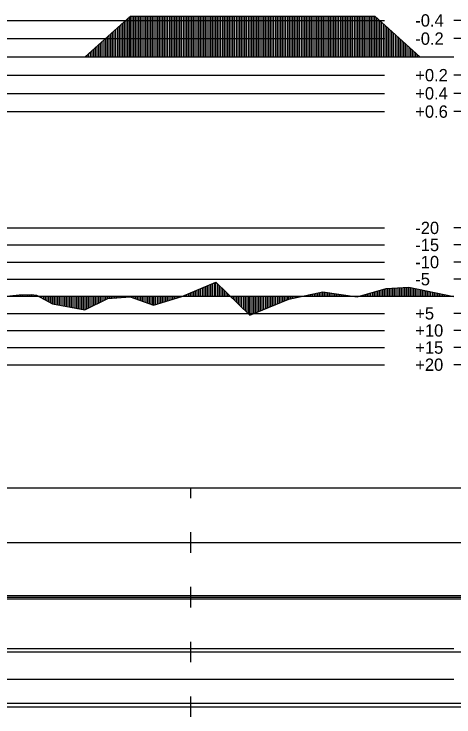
# Model space of a CAD drawing. Extents: x 2 to 10148, y 0 to 380.
# Drawn here: x 9073.8 to 9138.1, y 180.5 to 283.3 of the extents above; entities that cross this region are included whole.
import ezdxf

# ---------------------------------------------------------------- set-up
doc = ezdxf.new("R2010")
doc.units = 0
for name, color, linetype in [('POSUN_CARA', 7, 'Continuous'), ('POSUN_RASTR', 7, 'Continuous'), ('POSUN_TEXT', 7, 'Continuous'), ('RYCHL_A', 7, 'Continuous'), ('RYCHL_B', 7, 'Continuous'), ('RYCHL_C', 7, 'Continuous'), ('RYCHL_RASTR', 7, 'Continuous'), ('ZRYCHL_CARA', 7, 'Continuous'), ('ZRYCHL_RASTR', 7, 'Continuous'), ('ZRYCHL_TEXT', 7, 'Continuous')]:
    doc.layers.add(name, color=color, linetype=linetype)

msp = doc.modelspace()

# ---------------------------------------------------------------- linework, layer by layer
at = {"layer": 'POSUN_CARA'}
for p, q in [((9098.37, 241.98), (9103.36, 244.04)), ((9102.37, 242), (9102.37, 243.63)), ((9102.62, 242), (9102.62, 243.73)), ((9102.87, 242), (9102.87, 243.84)), ((9103.12, 242), (9103.12, 243.94)), ((9103.36, 244.04), (9108.33, 239.23)), ((9103.36, 242), (9103.36, 244.04)), ((9103.61, 242), (9103.61, 243.8)), ((9103.86, 242), (9103.86, 243.56)), ((9099.87, 242), (9099.87, 242.6)), ((9100.12, 242), (9100.12, 242.7)), ((9100.37, 242), (9100.37, 242.81)), ((9100.62, 242), (9100.62, 242.91)), ((9100.87, 242), (9100.87, 243.01)), ((9101.12, 242), (9101.12, 243.11)), ((9101.37, 242), (9101.37, 243.22)), ((9101.62, 242), (9101.62, 243.32)), ((9101.87, 242), (9101.87, 243.42)), ((9102.12, 242), (9102.12, 243.53)), ((9104.11, 242), (9104.11, 243.31)), ((9104.36, 242), (9104.36, 243.07)), ((9104.61, 242), (9104.61, 242.83)), ((9104.86, 242), (9104.86, 242.59)), ((9113.99, 241.6), (9118.97, 242.66)), ((9118.49, 242), (9118.49, 242.56)), ((9118.74, 242), (9118.74, 242.61)), ((9118.97, 242.66), (9124.02, 241.93)), ((9118.97, 242), (9118.97, 242.66)), ((9119.22, 242), (9119.22, 242.62)), ((9119.47, 242), (9119.47, 242.58)), ((9119.72, 242), (9119.72, 242.55)), ((9124.02, 241.93), (9128.22, 243.14)), ((9126.27, 242), (9126.27, 242.58)), ((9126.52, 242), (9126.52, 242.65)), ((9126.77, 242), (9126.77, 242.72)), ((9127.02, 242), (9127.02, 242.79)), ((9127.27, 242), (9127.27, 242.87)), ((9127.52, 242), (9127.52, 242.94)), ((9127.77, 242), (9127.77, 243.01)), ((9128.02, 242), (9128.02, 243.08)), ((9128.22, 243.14), (9131.54, 243.35)), ((9128.22, 242), (9128.22, 243.14)), ((9128.47, 242), (9128.47, 243.16)), ((9128.72, 242), (9128.72, 243.17)), ((9128.97, 242), (9128.97, 243.19)), ((9129.22, 242), (9129.22, 243.2)), ((9129.47, 242), (9129.47, 243.22)), ((9129.72, 242), (9129.72, 243.24)), ((9129.97, 242), (9129.97, 243.25)), ((9130.22, 242), (9130.22, 243.27)), ((9130.47, 242), (9130.47, 243.28)), ((9130.72, 242), (9130.72, 243.3)), ((9130.97, 242), (9130.97, 243.31)), ((9131.22, 242), (9131.22, 243.33)), ((9131.47, 242), (9131.47, 243.34)), ((9131.54, 243.35), (9138.15, 241.97)), ((9131.54, 242), (9131.54, 243.35)), ((9131.79, 242), (9131.79, 243.3)), ((9132.04, 242), (9132.04, 243.24)), ((9132.29, 242), (9132.29, 243.19)), ((9132.54, 242), (9132.54, 243.14)), ((9132.79, 242), (9132.79, 243.09)), ((9133.04, 242), (9133.04, 243.04)), ((9133.29, 242), (9133.29, 242.98)), ((9133.54, 242), (9133.54, 242.93)), ((9133.79, 242), (9133.79, 242.88)), ((9134.04, 242), (9134.04, 242.83)), ((9134.29, 242), (9134.29, 242.78)), ((9134.54, 242), (9134.54, 242.72)), ((9134.79, 242), (9134.79, 242.67)), ((9135.04, 242), (9135.04, 242.62)), ((9135.29, 242), (9135.29, 242.57)), ((9135.54, 242), (9135.54, 242.52)), ((9072.71, 242), (9074.59, 242.2)), ((9073.96, 242), (9073.96, 242.13)), ((9074.21, 242), (9074.21, 242.16)), ((9074.46, 242), (9074.46, 242.19)), ((9074.59, 242.2), (9076.39, 242.27)), ((9074.59, 242), (9074.59, 242.2)), ((9074.84, 242), (9074.84, 242.21)), ((9075.09, 242), (9075.09, 242.22)), ((9075.34, 242), (9075.34, 242.23)), ((9075.59, 242), (9075.59, 242.24)), ((9075.84, 242), (9075.84, 242.25)), ((9076.09, 242), (9076.09, 242.26)), ((9076.34, 242), (9076.34, 242.27)), ((9076.39, 242.27), (9077.12, 242.18)), ((9076.39, 242), (9076.39, 242.27)), ((9076.64, 242), (9076.64, 242.24)), ((9076.89, 242), (9076.89, 242.21)), ((9077.12, 242.18), (9079.45, 240.91)), ((9077.12, 242), (9077.12, 242.18)), ((9077.37, 242), (9077.37, 242.05)), ((9077.62, 242), (9077.62, 241.91)), ((9077.87, 242), (9077.87, 241.77)), ((9078.12, 242), (9078.12, 241.63)), ((9078.37, 242), (9078.37, 241.5)), ((9078.62, 242), (9078.62, 241.36)), ((9078.87, 242), (9078.87, 241.22)), ((9079.12, 242), (9079.12, 241.09)), ((9079.37, 242), (9079.37, 240.95)), ((9079.45, 242), (9079.45, 240.91)), ((9079.7, 242), (9079.7, 240.86)), ((9079.95, 242), (9079.95, 240.81)), ((9080.2, 242), (9080.2, 240.77)), ((9080.45, 242), (9080.45, 240.72)), ((9080.7, 242), (9080.7, 240.68)), ((9080.95, 242), (9080.95, 240.63)), ((9081.2, 242), (9081.2, 240.58)), ((9081.45, 242), (9081.45, 240.54)), ((9081.7, 242), (9081.7, 240.49)), ((9081.95, 242), (9081.95, 240.45)), ((9082.2, 242), (9082.2, 240.4)), ((9082.45, 242), (9082.45, 240.35)), ((9082.7, 242), (9082.7, 240.31)), ((9082.95, 242), (9082.95, 240.26)), ((9083.2, 242), (9083.2, 240.22)), ((9083.45, 242), (9083.45, 240.17)), ((9083.7, 242), (9083.7, 240.13)), ((9083.95, 242), (9083.95, 240.08)), ((9084.19, 242), (9084.19, 240.03)), ((9084.19, 240.03), (9087.53, 241.67)), ((9084.44, 242), (9084.44, 240.16)), ((9084.69, 242), (9084.69, 240.28)), ((9084.94, 242), (9084.94, 240.4)), ((9085.19, 242), (9085.19, 240.53)), ((9085.44, 242), (9085.44, 240.65)), ((9085.69, 242), (9085.69, 240.77)), ((9085.94, 242), (9085.94, 240.89)), ((9086.19, 242), (9086.19, 241.02)), ((9086.44, 242), (9086.44, 241.14)), ((9086.69, 242), (9086.69, 241.26)), ((9086.94, 242), (9086.94, 241.38)), ((9087.19, 242), (9087.19, 241.51)), ((9087.44, 242), (9087.44, 241.63)), ((9087.53, 242), (9087.53, 241.67)), ((9087.53, 241.67), (9090.83, 241.91)), ((9087.78, 242), (9087.78, 241.69)), ((9088.03, 242), (9088.03, 241.71)), ((9088.28, 242), (9088.28, 241.72)), ((9088.53, 242), (9088.53, 241.74)), ((9088.78, 242), (9088.78, 241.76)), ((9089.03, 242), (9089.03, 241.78)), ((9089.28, 242), (9089.28, 241.8)), ((9089.53, 242), (9089.53, 241.81)), ((9089.78, 242), (9089.78, 241.83)), ((9090.03, 242), (9090.03, 241.85)), ((9090.28, 242), (9090.28, 241.87)), ((9090.53, 242), (9090.53, 241.88)), ((9090.78, 242), (9090.78, 241.9)), ((9090.83, 242), (9090.83, 241.91)), ((9090.83, 241.91), (9094.24, 240.69)), ((9091.08, 242), (9091.08, 241.82)), ((9091.33, 242), (9091.33, 241.73)), ((9091.58, 242), (9091.58, 241.64)), ((9091.83, 242), (9091.83, 241.55)), ((9092.08, 242), (9092.08, 241.46)), ((9092.33, 242), (9092.33, 241.37)), ((9092.58, 242), (9092.58, 241.28)), ((9092.83, 242), (9092.83, 241.19)), ((9093.08, 242), (9093.08, 241.11)), ((9093.33, 242), (9093.33, 241.02)), ((9093.58, 242), (9093.58, 240.93)), ((9093.83, 242), (9093.83, 240.84)), ((9094.08, 242), (9094.08, 240.75)), ((9094.24, 242), (9094.24, 240.69)), ((9094.24, 240.69), (9098.37, 241.98)), ((9094.49, 242), (9094.49, 240.77)), ((9094.74, 242), (9094.74, 240.85)), ((9094.99, 242), (9094.99, 240.92)), ((9095.24, 242), (9095.24, 241)), ((9095.49, 242), (9095.49, 241.08)), ((9095.74, 242), (9095.74, 241.16)), ((9095.99, 242), (9095.99, 241.24)), ((9096.24, 242), (9096.24, 241.32)), ((9096.49, 242), (9096.49, 241.39)), ((9096.74, 242), (9096.74, 241.47)), ((9096.99, 242), (9096.99, 241.55)), ((9097.24, 242), (9097.24, 241.63)), ((9097.49, 242), (9097.49, 241.71)), ((9097.74, 242), (9097.74, 241.78)), ((9097.99, 242), (9097.99, 241.86)), ((9098.24, 242), (9098.24, 241.94)), ((9098.37, 242), (9098.37, 241.98)), ((9098.62, 242), (9098.62, 242.08)), ((9098.87, 242), (9098.87, 242.19)), ((9099.12, 242), (9099.12, 242.29)), ((9099.37, 242), (9099.37, 242.39)), ((9099.62, 242), (9099.62, 242.5)), ((9105.11, 242), (9105.11, 242.35)), ((9105.36, 242), (9105.36, 242.1)), ((9105.61, 242), (9105.61, 241.86)), ((9105.86, 242), (9105.86, 241.62)), ((9106.11, 242), (9106.11, 241.38)), ((9106.36, 242), (9106.36, 241.14)), ((9106.61, 242), (9106.61, 240.89)), ((9106.86, 242), (9106.86, 240.65)), ((9107.11, 242), (9107.11, 240.41)), ((9107.36, 242), (9107.36, 240.17)), ((9107.61, 242), (9107.61, 239.93)), ((9107.86, 242), (9107.86, 239.69)), ((9108.11, 242), (9108.11, 239.44)), ((9108.33, 242), (9108.33, 239.23)), ((9108.33, 239.23), (9113.99, 241.6)), ((9108.58, 242), (9108.58, 239.34)), ((9108.83, 242), (9108.83, 239.44)), ((9109.08, 242), (9109.08, 239.55)), ((9109.33, 242), (9109.33, 239.65)), ((9109.58, 242), (9109.58, 239.76)), ((9109.83, 242), (9109.83, 239.86)), ((9110.08, 242), (9110.08, 239.96)), ((9110.33, 242), (9110.33, 240.07)), ((9110.58, 242), (9110.58, 240.17)), ((9110.83, 242), (9110.83, 240.28)), ((9111.08, 242), (9111.08, 240.38)), ((9111.33, 242), (9111.33, 240.49)), ((9111.58, 242), (9111.58, 240.59)), ((9111.83, 242), (9111.83, 240.7)), ((9112.08, 242), (9112.08, 240.8)), ((9112.33, 242), (9112.33, 240.91)), ((9112.58, 242), (9112.58, 241.01)), ((9112.83, 242), (9112.83, 241.12)), ((9113.08, 242), (9113.08, 241.22)), ((9113.33, 242), (9113.33, 241.32)), ((9113.58, 242), (9113.58, 241.43)), ((9113.83, 242), (9113.83, 241.53)), ((9113.99, 242), (9113.99, 241.6)), ((9114.24, 242), (9114.24, 241.65)), ((9114.49, 242), (9114.49, 241.71)), ((9114.74, 242), (9114.74, 241.76)), ((9114.99, 242), (9114.99, 241.81)), ((9115.24, 242), (9115.24, 241.87)), ((9115.49, 242), (9115.49, 241.92)), ((9115.74, 242), (9115.74, 241.97)), ((9115.99, 242), (9115.99, 242.03)), ((9116.24, 242), (9116.24, 242.08)), ((9116.49, 242), (9116.49, 242.13)), ((9116.74, 242), (9116.74, 242.18)), ((9116.99, 242), (9116.99, 242.24)), ((9117.24, 242), (9117.24, 242.29)), ((9117.49, 242), (9117.49, 242.34)), ((9117.74, 242), (9117.74, 242.4)), ((9117.99, 242), (9117.99, 242.45)), ((9118.24, 242), (9118.24, 242.5)), ((9119.97, 242), (9119.97, 242.51)), ((9120.22, 242), (9120.22, 242.48)), ((9120.47, 242), (9120.47, 242.44)), ((9120.72, 242), (9120.72, 242.4)), ((9120.97, 242), (9120.97, 242.37)), ((9121.22, 242), (9121.22, 242.33)), ((9121.47, 242), (9121.47, 242.29)), ((9121.72, 242), (9121.72, 242.26)), ((9121.97, 242), (9121.97, 242.22)), ((9122.22, 242), (9122.22, 242.19)), ((9122.47, 242), (9122.47, 242.15)), ((9122.72, 242), (9122.72, 242.11)), ((9122.97, 242), (9122.97, 242.08)), ((9123.22, 242), (9123.22, 242.04)), ((9123.47, 242), (9123.47, 242)), ((9123.72, 242), (9123.72, 241.97)), ((9123.97, 242), (9123.97, 241.93)), ((9124.02, 242), (9124.02, 241.93)), ((9124.27, 242), (9124.27, 242)), ((9124.52, 242), (9124.52, 242.07)), ((9124.77, 242), (9124.77, 242.14)), ((9125.02, 242), (9125.02, 242.22)), ((9125.27, 242), (9125.27, 242.29)), ((9125.52, 242), (9125.52, 242.36)), ((9125.77, 242), (9125.77, 242.43)), ((9126.02, 242), (9126.02, 242.5)), ((9135.79, 242), (9135.79, 242.46)), ((9136.04, 242), (9136.04, 242.41)), ((9136.29, 242), (9136.29, 242.36)), ((9136.54, 242), (9136.54, 242.31)), ((9136.79, 242), (9136.79, 242.26)), ((9137.04, 242), (9137.04, 242.2)), ((9137.29, 242), (9137.29, 242.15)), ((9137.54, 242), (9137.54, 242.1)), ((9137.79, 242), (9137.79, 242.05)), ((9138.04, 242), (9138.04, 242)), ((9079.45, 240.91), (9084.19, 240.03))]:
    msp.add_line(p, q, dxfattribs=at)
at = {"layer": 'POSUN_RASTR'}
for p, q in [((8932, 252), (9128, 252)), ((9142, 252), (9138.15, 252)), ((8932, 249.5), (9128, 249.5)), ((9142, 249.5), (9138.15, 249.5)), ((8932, 247), (9128, 247)), ((9142, 247), (9138.15, 247)), ((8932, 244.5), (9128, 244.5)), ((9142, 244.5), (9138.15, 244.5)), ((8072.18, 242), (9138.15, 242)), ((8932, 239.5), (9128, 239.5)), ((9142, 239.5), (9138.15, 239.5)), ((8932, 237), (9128, 237)), ((9142, 237), (9138.15, 237)), ((8932, 234.5), (9128, 234.5)), ((9142, 234.5), (9138.15, 234.5)), ((8932, 232), (9128, 232)), ((9142, 232), (9138.15, 232))]:
    msp.add_line(p, q, dxfattribs=at)
at = {"layer": 'RYCHL_A'}
msp.add_line((9070.28, 182.5), (9139.76, 182.5), dxfattribs=at)
at = {"layer": 'RYCHL_B'}
msp.add_line((9069.53, 186), (9138.15, 186), dxfattribs=at)
at = {"layer": 'RYCHL_C'}
msp.add_line((9068.78, 190.5), (9138.15, 190.5), dxfattribs=at)
at = {"layer": 'RYCHL_RASTR'}
for p, q in [((8072.18, 214), (9140.35, 214)), ((9099.68, 212.5), (9099.68, 214)), ((9099.68, 204.5), (9099.68, 207.5)), ((8072.18, 206), (9140.39, 206)), ((9099.68, 196.5), (9099.68, 199.5)), ((8072.18, 198.25), (9140.39, 198.25)), ((8072.18, 198), (9140.39, 198)), ((8072.18, 197.75), (9140.39, 197.75)), ((9099.68, 188.5), (9099.68, 191.5)), ((8072.18, 190), (9140.39, 190)), ((9099.68, 180.5), (9099.68, 183.5)), ((8072.18, 182), (9140.39, 182))]:
    msp.add_line(p, q, dxfattribs=at)
at = {"layer": 'ZRYCHL_CARA'}
for p, q in [((9084.24, 277), (9090.84, 282.93)), ((9090.49, 277), (9090.49, 282.62)), ((9090.74, 277), (9090.74, 282.84)), ((9090.84, 277), (9090.84, 282.93)), ((9090.84, 282.93), (9126.58, 282.93)), ((9091.09, 277), (9091.09, 282.93)), ((9091.34, 277), (9091.34, 282.93)), ((9091.59, 277), (9091.59, 282.93)), ((9091.84, 277), (9091.84, 282.93)), ((9092.09, 277), (9092.09, 282.93)), ((9092.34, 277), (9092.34, 282.93)), ((9092.59, 277), (9092.59, 282.93)), ((9092.84, 277), (9092.84, 282.93)), ((9093.09, 277), (9093.09, 282.93)), ((9093.34, 277), (9093.34, 282.93)), ((9093.59, 277), (9093.59, 282.93)), ((9093.84, 277), (9093.84, 282.93)), ((9094.09, 277), (9094.09, 282.93)), ((9094.34, 277), (9094.34, 282.93)), ((9094.59, 277), (9094.59, 282.93)), ((9094.84, 277), (9094.84, 282.93)), ((9095.09, 277), (9095.09, 282.93)), ((9095.34, 277), (9095.34, 282.93)), ((9095.59, 277), (9095.59, 282.93)), ((9095.84, 277), (9095.84, 282.93)), ((9096.09, 277), (9096.09, 282.93)), ((9096.34, 277), (9096.34, 282.93)), ((9096.59, 277), (9096.59, 282.93)), ((9096.84, 277), (9096.84, 282.93)), ((9097.09, 277), (9097.09, 282.93)), ((9097.34, 277), (9097.34, 282.93)), ((9097.59, 277), (9097.59, 282.93)), ((9097.84, 277), (9097.84, 282.93)), ((9098.09, 277), (9098.09, 282.93)), ((9098.34, 277), (9098.34, 282.93)), ((9098.59, 277), (9098.59, 282.93)), ((9098.84, 277), (9098.84, 282.93)), ((9099.09, 277), (9099.09, 282.93)), ((9099.34, 277), (9099.34, 282.93)), ((9099.59, 277), (9099.59, 282.93)), ((9099.84, 277), (9099.84, 282.93)), ((9100.09, 277), (9100.09, 282.93)), ((9100.34, 277), (9100.34, 282.93)), ((9100.59, 277), (9100.59, 282.93)), ((9100.84, 277), (9100.84, 282.93)), ((9101.09, 277), (9101.09, 282.93)), ((9101.34, 277), (9101.34, 282.93)), ((9101.59, 277), (9101.59, 282.93)), ((9101.84, 277), (9101.84, 282.93)), ((9102.09, 277), (9102.09, 282.93)), ((9102.34, 277), (9102.34, 282.93)), ((9102.59, 277), (9102.59, 282.93)), ((9102.84, 277), (9102.84, 282.93)), ((9103.09, 277), (9103.09, 282.93)), ((9103.34, 277), (9103.34, 282.93)), ((9103.59, 277), (9103.59, 282.93)), ((9103.84, 277), (9103.84, 282.93)), ((9104.09, 277), (9104.09, 282.93)), ((9104.34, 277), (9104.34, 282.93)), ((9104.59, 277), (9104.59, 282.93)), ((9104.84, 277), (9104.84, 282.93)), ((9105.09, 277), (9105.09, 282.93)), ((9105.34, 277), (9105.34, 282.93)), ((9105.59, 277), (9105.59, 282.93)), ((9105.84, 277), (9105.84, 282.93)), ((9106.09, 277), (9106.09, 282.93)), ((9106.34, 277), (9106.34, 282.93)), ((9106.59, 277), (9106.59, 282.93)), ((9106.84, 277), (9106.84, 282.93)), ((9107.09, 277), (9107.09, 282.93)), ((9107.34, 277), (9107.34, 282.93)), ((9107.59, 277), (9107.59, 282.93)), ((9107.84, 277), (9107.84, 282.93)), ((9108.09, 277), (9108.09, 282.93)), ((9108.34, 277), (9108.34, 282.93)), ((9108.59, 277), (9108.59, 282.93)), ((9108.84, 277), (9108.84, 282.93)), ((9109.09, 277), (9109.09, 282.93)), ((9109.34, 277), (9109.34, 282.93)), ((9109.59, 277), (9109.59, 282.93)), ((9109.84, 277), (9109.84, 282.93)), ((9110.09, 277), (9110.09, 282.93)), ((9110.34, 277), (9110.34, 282.93)), ((9110.59, 277), (9110.59, 282.93)), ((9110.84, 277), (9110.84, 282.93)), ((9111.09, 277), (9111.09, 282.93)), ((9111.34, 277), (9111.34, 282.93)), ((9111.59, 277), (9111.59, 282.93)), ((9111.84, 277), (9111.84, 282.93)), ((9112.09, 277), (9112.09, 282.93)), ((9112.34, 277), (9112.34, 282.93)), ((9112.59, 277), (9112.59, 282.93)), ((9112.84, 277), (9112.84, 282.93)), ((9113.09, 277), (9113.09, 282.93)), ((9113.34, 277), (9113.34, 282.93)), ((9113.59, 277), (9113.59, 282.93)), ((9113.84, 277), (9113.84, 282.93)), ((9114.09, 277), (9114.09, 282.93)), ((9114.34, 277), (9114.34, 282.93)), ((9114.59, 277), (9114.59, 282.93)), ((9114.84, 277), (9114.84, 282.93)), ((9115.09, 277), (9115.09, 282.93)), ((9115.34, 277), (9115.34, 282.93)), ((9115.59, 277), (9115.59, 282.93)), ((9115.84, 277), (9115.84, 282.93)), ((9116.09, 277), (9116.09, 282.93)), ((9116.34, 277), (9116.34, 282.93)), ((9116.59, 277), (9116.59, 282.93)), ((9116.84, 277), (9116.84, 282.93)), ((9117.09, 277), (9117.09, 282.93)), ((9117.34, 277), (9117.34, 282.93)), ((9117.59, 277), (9117.59, 282.93)), ((9117.84, 277), (9117.84, 282.93)), ((9118.09, 277), (9118.09, 282.93)), ((9118.34, 277), (9118.34, 282.93)), ((9118.59, 277), (9118.59, 282.93)), ((9118.84, 277), (9118.84, 282.93)), ((9119.09, 277), (9119.09, 282.93)), ((9119.34, 277), (9119.34, 282.93)), ((9119.59, 277), (9119.59, 282.93)), ((9119.84, 277), (9119.84, 282.93)), ((9120.09, 277), (9120.09, 282.93)), ((9120.34, 277), (9120.34, 282.93)), ((9120.59, 277), (9120.59, 282.93)), ((9120.84, 277), (9120.84, 282.93)), ((9121.09, 277), (9121.09, 282.93)), ((9121.34, 277), (9121.34, 282.93)), ((9121.59, 277), (9121.59, 282.93)), ((9121.84, 277), (9121.84, 282.93)), ((9122.09, 277), (9122.09, 282.93)), ((9122.34, 277), (9122.34, 282.93)), ((9122.59, 277), (9122.59, 282.93)), ((9122.84, 277), (9122.84, 282.93)), ((9123.09, 277), (9123.09, 282.93)), ((9123.34, 277), (9123.34, 282.93)), ((9123.59, 277), (9123.59, 282.93)), ((9123.84, 277), (9123.84, 282.93)), ((9124.09, 277), (9124.09, 282.93)), ((9124.34, 277), (9124.34, 282.93)), ((9124.59, 277), (9124.59, 282.93)), ((9124.84, 277), (9124.84, 282.93)), ((9125.09, 277), (9125.09, 282.93)), ((9125.34, 277), (9125.34, 282.93)), ((9125.59, 277), (9125.59, 282.93)), ((9125.84, 277), (9125.84, 282.93)), ((9126.09, 277), (9126.09, 282.93)), ((9126.34, 277), (9126.34, 282.93)), ((9126.58, 277), (9126.58, 282.93)), ((9126.58, 282.93), (9133.18, 277)), ((9126.83, 277), (9126.83, 282.71)), ((9089.49, 277), (9089.49, 281.72)), ((9089.74, 277), (9089.74, 281.94)), ((9089.99, 277), (9089.99, 282.17)), ((9090.24, 277), (9090.24, 282.39)), ((9127.08, 277), (9127.08, 282.48)), ((9127.33, 277), (9127.33, 282.26)), ((9127.58, 277), (9127.58, 282.03)), ((9127.83, 277), (9127.83, 281.81)), ((9128.08, 277), (9128.08, 281.58)), ((9088.24, 277), (9088.24, 280.59)), ((9088.49, 277), (9088.49, 280.82)), ((9088.74, 277), (9088.74, 281.04)), ((9088.99, 277), (9088.99, 281.27)), ((9089.24, 277), (9089.24, 281.49)), ((9128.33, 277), (9128.33, 281.36)), ((9128.58, 277), (9128.58, 281.13)), ((9128.83, 277), (9128.83, 280.91)), ((9129.08, 277), (9129.08, 280.68)), ((9087.24, 277), (9087.24, 279.7)), ((9087.49, 277), (9087.49, 279.92)), ((9087.74, 277), (9087.74, 280.15)), ((9087.99, 277), (9087.99, 280.37)), ((9129.33, 277), (9129.33, 280.46)), ((9129.58, 277), (9129.58, 280.24)), ((9129.83, 277), (9129.83, 280.01)), ((9130.08, 277), (9130.08, 279.79)), ((9130.33, 277), (9130.33, 279.56)), ((9085.99, 277), (9085.99, 278.57)), ((9086.24, 277), (9086.24, 278.8)), ((9086.49, 277), (9086.49, 279.02)), ((9086.74, 277), (9086.74, 279.25)), ((9086.99, 277), (9086.99, 279.47)), ((9130.58, 277), (9130.58, 279.34)), ((9130.83, 277), (9130.83, 279.11)), ((9131.08, 277), (9131.08, 278.89)), ((9131.33, 277), (9131.33, 278.66)), ((9084.99, 277), (9084.99, 277.67)), ((9085.24, 277), (9085.24, 277.9)), ((9085.49, 277), (9085.49, 278.12)), ((9085.74, 277), (9085.74, 278.35)), ((9131.58, 277), (9131.58, 278.44)), ((9131.83, 277), (9131.83, 278.21)), ((9132.08, 277), (9132.08, 277.99)), ((9132.33, 277), (9132.33, 277.76)), ((9132.58, 277), (9132.58, 277.54)), ((8072.18, 277), (9138.15, 277)), ((9084.49, 277), (9084.49, 277.22)), ((9084.74, 277), (9084.74, 277.45)), ((9132.83, 277), (9132.83, 277.31)), ((9133.08, 277), (9133.08, 277.09))]:
    msp.add_line(p, q, dxfattribs=at)
at = {"layer": 'ZRYCHL_RASTR'}
for p, q in [((8932, 282.33), (9128, 282.33)), ((9142, 282.33), (9138.15, 282.33)), ((8932, 279.67), (9128, 279.67)), ((9142, 279.67), (9138.15, 279.67)), ((8932, 274.33), (9128, 274.33)), ((9142, 274.33), (9138.15, 274.33)), ((8932, 271.67), (9128, 271.67)), ((9142, 271.67), (9138.15, 271.67)), ((8932, 269), (9128, 269)), ((9142, 269), (9138.15, 269))]:
    msp.add_line(p, q, dxfattribs=at)

# ---------------------------------------------------------------- texts
at = {"layer": 'POSUN_TEXT'}
for s, p in [('-20', (9132.5, 251.1)), ('-15', (9132.5, 248.6)), ('-10', (9132.5, 246.1)), ('-5', (9132.5, 243.6)), ('+5', (9132.5, 238.6)), ('+10', (9132.5, 236.1)), ('+15', (9132.5, 233.6)), ('+20', (9132.5, 231.1))]:
    msp.add_text(s, height=1.8, dxfattribs=at).set_placement(p)
at = {"layer": 'ZRYCHL_TEXT'}
for s, p in [('-0.4', (9132.5, 281.43)), ('-0.2', (9132.5, 278.77)), ('+0.2', (9132.5, 273.43)), ('+0.4', (9132.5, 270.77)), ('+0.6', (9132.5, 268.1))]:
    msp.add_text(s, height=1.8, dxfattribs=at).set_placement(p)

doc.saveas('drawing.dxf')
